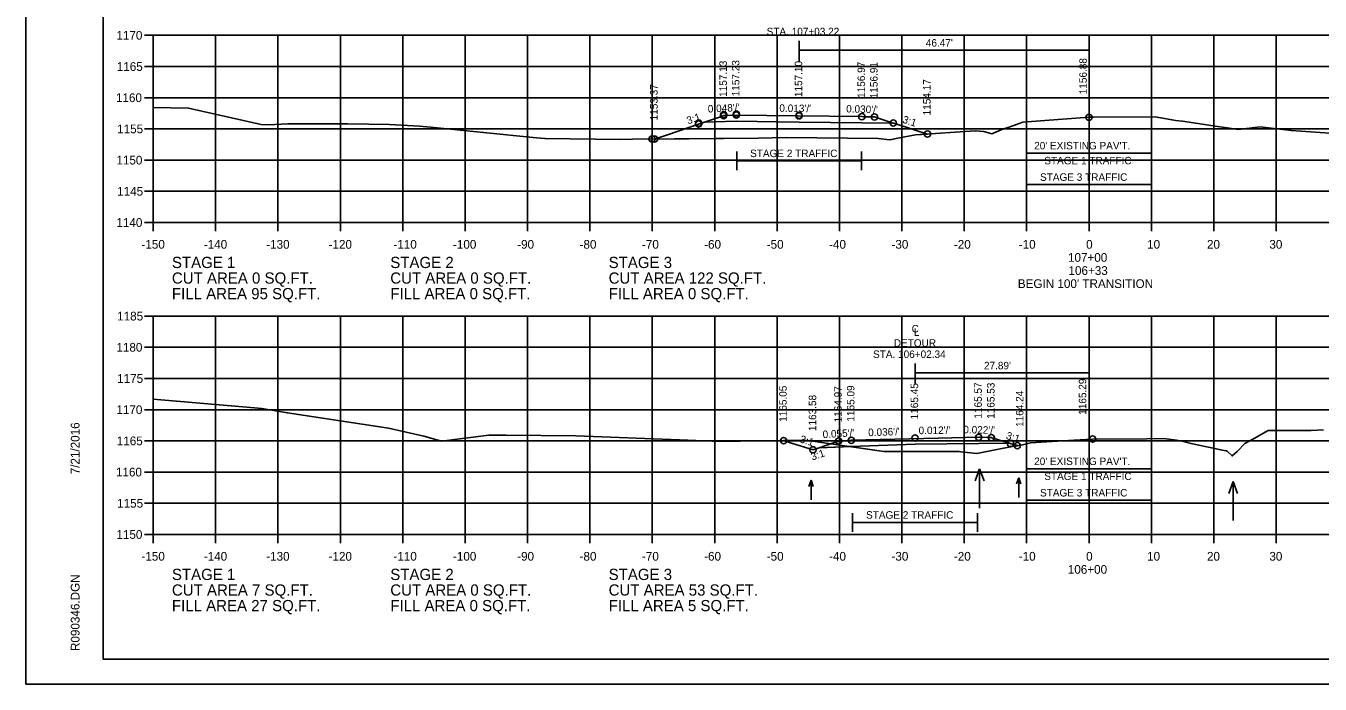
# Model space of a CAD drawing. Extents: x 1368971 to 1374497, y 378717 to 381839.
# Drawn here: x 1370882.3 to 1371089.8, y 378930.4 to 379035.9 of the extents above; entities that cross this region are included whole.
import ezdxf

# ---------------------------------------------------------------- set-up
doc = ezdxf.new("R2010")
doc.units = 0
for name, color, linetype in [('R_Axis', 7, 'Continuous'), ('R_Axis Annot', 7, 'Continuous'), ('R_Border', 7, 'Continuous'), ('R_Contours', 7, 'Continuous'), ('R_Detour', 7, 'Continuous'), ('R_Detour Annot', 7, 'Continuous'), ('R_Dimension', 7, 'Continuous'), ('R_Exist Surface', 7, 'Continuous'), ('R_Grid', 7, 'Continuous'), ('R_No Plot', 7, 'Continuous'), ('R_Water Annot', 7, 'Continuous'), ('R_Xsect Elev', 7, 'Continuous')]:
    doc.layers.add(name, color=color, linetype=linetype)

msp = doc.modelspace()

# ---------------------------------------------------------------- linework, layer by layer
at = {"layer": 'R_Axis'}
for p, q in [((1370901.31, 379034.4), (1370902.71, 379034.4)), ((1370902.71, 379004.4), (1370902.71, 379034.4)), ((1370901.31, 379029.4), (1370902.71, 379029.4)), ((1370901.31, 379024.4), (1370902.71, 379024.4)), ((1370901.31, 379019.4), (1370902.71, 379019.4)), ((1370901.31, 379014.4), (1370902.71, 379014.4)), ((1370901.31, 379009.4), (1370902.71, 379009.4)), ((1370901.31, 379004.4), (1370902.71, 379004.4)), ((1370902.71, 379004.4), (1371202.71, 379004.4)), ((1370902.71, 379003), (1370902.71, 379004.4)), ((1370912.71, 379003), (1370912.71, 379004.4)), ((1370922.71, 379003), (1370922.71, 379004.4)), ((1370932.71, 379003), (1370932.71, 379004.4)), ((1370942.71, 379003), (1370942.71, 379004.4)), ((1370952.71, 379003), (1370952.71, 379004.4)), ((1370962.71, 379003), (1370962.71, 379004.4)), ((1370972.71, 379003), (1370972.71, 379004.4)), ((1370982.71, 379003), (1370982.71, 379004.4)), ((1370992.71, 379003), (1370992.71, 379004.4)), ((1371002.71, 379003), (1371002.71, 379004.4)), ((1371012.71, 379003), (1371012.71, 379004.4)), ((1371022.71, 379003), (1371022.71, 379004.4)), ((1371032.71, 379003), (1371032.71, 379004.4)), ((1371042.71, 379003), (1371042.71, 379004.4)), ((1371052.71, 379003), (1371052.71, 379004.4)), ((1371062.71, 379003), (1371062.71, 379004.4)), ((1371072.71, 379003), (1371072.71, 379004.4)), ((1371082.71, 379003), (1371082.71, 379004.4)), ((1370901.31, 378989.4), (1370902.71, 378989.4)), ((1370902.71, 378954.4), (1370902.71, 378989.4)), ((1370901.31, 378984.4), (1370902.71, 378984.4)), ((1370901.31, 378979.4), (1370902.71, 378979.4)), ((1370901.31, 378974.4), (1370902.71, 378974.4)), ((1370901.31, 378969.4), (1370902.71, 378969.4)), ((1370901.31, 378964.4), (1370902.71, 378964.4)), ((1370901.31, 378959.4), (1370902.71, 378959.4)), ((1370901.31, 378954.4), (1370902.71, 378954.4)), ((1370902.71, 378954.4), (1371202.71, 378954.4)), ((1370902.71, 378953), (1370902.71, 378954.4)), ((1370912.71, 378953), (1370912.71, 378954.4)), ((1370922.71, 378953), (1370922.71, 378954.4)), ((1370932.71, 378953), (1370932.71, 378954.4)), ((1370942.71, 378953), (1370942.71, 378954.4)), ((1370952.71, 378953), (1370952.71, 378954.4)), ((1370962.71, 378953), (1370962.71, 378954.4)), ((1370972.71, 378953), (1370972.71, 378954.4)), ((1370982.71, 378953), (1370982.71, 378954.4)), ((1370992.71, 378953), (1370992.71, 378954.4)), ((1371002.71, 378953), (1371002.71, 378954.4)), ((1371012.71, 378953), (1371012.71, 378954.4)), ((1371022.71, 378953), (1371022.71, 378954.4)), ((1371032.71, 378953), (1371032.71, 378954.4)), ((1371042.71, 378953), (1371042.71, 378954.4)), ((1371052.71, 378953), (1371052.71, 378954.4)), ((1371062.71, 378953), (1371062.71, 378954.4)), ((1371072.71, 378953), (1371072.71, 378954.4)), ((1371082.71, 378953), (1371082.71, 378954.4))]:
    msp.add_line(p, q, dxfattribs=at)
at = {"layer": 'R_Border'}
for p, q in [((1370894.71, 378934.4), (1370894.71, 379139.86)), ((1370894.71, 378934.4), (1370894.71, 378934.4)), ((1371210.89, 378934.4), (1370894.71, 378934.4))]:
    msp.add_line(p, q, dxfattribs=at)
at = {"layer": 'R_Contours'}
for p, q in [((1371026.82, 379018.57), (1371024.84, 379019.21)), ((1371009.44, 378968.3), (1371011.25, 378968.92))]:
    msp.add_line(p, q, dxfattribs=at)
for points in [[(1371024.84, 379019.21), (1371021.42, 379020.31), (1371021.34, 379020.34), (1371019.85, 379020.82), (1371018.32, 379021.31), (1371016.54, 379021.36), (1371016.3, 379021.37), (1371005.96, 379021.49), (1370996.17, 379021.63), (1370994.44, 379021.55), (1370994.16, 379021.53), (1370993.8, 379021.41), (1370991.08, 379020.49), (1370990.23, 379020.2), (1370990.13, 379020.17), (1370985.14, 379018.47), (1370983.06, 379017.77)], [(1370983.06, 379017.77), (1370999.69, 379017.91), (1371004.16, 379018), (1371018.92, 379017.89), (1371020.8, 379017.63), (1371022.09, 379017.9), (1371024.88, 379018.45), (1371026.82, 379018.57)], [(1371011.25, 378968.92), (1371007.7, 378969.45), (1371004.26, 378969.46), (1371003.75, 378969.45), (1371005.01, 378969.05), (1371008.48, 378967.97), (1371008.6, 378968.01), (1371009.44, 378968.3)], [(1371011.25, 378968.92), (1371009.44, 378968.3), (1371014.32, 378968.48)], [(1371041.23, 378968.64), (1371040.23, 378968.95), (1371040.13, 378968.98), (1371039.97, 378969.03), (1371039.94, 378969.04), (1371037.15, 378969.9), (1371037.07, 378969.93), (1371037.02, 378969.93), (1371036.43, 378969.94), (1371035.13, 378969.97), (1371035.03, 378969.97), (1371028.56, 378969.82), (1371014.61, 378969.49), (1371014.38, 378969.47), (1371012.57, 378969.37), (1371011.58, 378969.03), (1371011.25, 378968.92)], [(1371014.32, 378968.48), (1371019.81, 378967.71), (1371030.61, 378967.7), (1371031.88, 378967.69), (1371032.19, 378967.67), (1371034.74, 378967.36), (1371038.76, 378968.16), (1371041.04, 378968.6), (1371041.23, 378968.63)], [(1371041.23, 378968.63), (1371041.23, 378968.64)]]:
    msp.add_lwpolyline(points, dxfattribs=at)
for points in [[(1370983.06, 379017.77), (1370999.69, 379017.91), (1371004.16, 379018), (1371018.92, 379017.89), (1371020.8, 379017.63), (1371022.09, 379017.9), (1371024.88, 379018.45), (1371026.82, 379018.57), (1371024.84, 379019.21), (1371021.42, 379020.31), (1371016.3, 379020.37), (1371006.24, 379020.5), (1370996.17, 379020.63), (1370991.08, 379020.49), (1370990.23, 379020.2), (1370990.13, 379020.17), (1370985.14, 379018.47)], [(1371003.75, 378969.45), (1371003.75, 378969.45), (1371004.26, 378969.46), (1371007.7, 378969.45), (1371013.51, 378968.59), (1371014.32, 378968.48), (1371009.44, 378968.3), (1371008.6, 378968.01), (1371008.48, 378967.97), (1371005.01, 378969.05)], [(1371014.32, 378968.48), (1371019.81, 378967.71), (1371030.61, 378967.7), (1371031.88, 378967.69), (1371032.19, 378967.67), (1371034.74, 378967.36), (1371038.76, 378968.16), (1371041.04, 378968.6), (1371041.23, 378968.63), (1371041.23, 378968.64), (1371040.23, 378968.95), (1371040.13, 378968.98), (1371039.97, 378969.03), (1371039.94, 378969.04), (1371035.03, 378968.97), (1371024.82, 378968.85), (1371014.61, 378968.49)]]:
    msp.add_lwpolyline(points, close=True, dxfattribs=at)
at = {"layer": 'R_Detour'}
for points in [[(1370983.06, 379017.77), (1370985.14, 379018.47), (1370990.13, 379020.17), (1370990.23, 379020.2), (1370991.08, 379020.49), (1370993.8, 379021.41), (1370994.16, 379021.53), (1370994.44, 379021.55), (1370996.17, 379021.63), (1371005.96, 379021.49), (1371016.3, 379021.37), (1371016.54, 379021.36), (1371018.32, 379021.31), (1371019.85, 379020.82), (1371021.34, 379020.34), (1371021.35, 379020.33), (1371021.42, 379020.31), (1371024.84, 379019.21), (1371026.82, 379018.57)], [(1370991.08, 379020.49), (1370996.17, 379020.63), (1371006.24, 379020.5), (1371016.3, 379020.37), (1371021.42, 379020.31)], [(1371003.75, 378969.45), (1371005.01, 378969.05), (1371008.48, 378967.97), (1371008.6, 378968.01), (1371009.44, 378968.3), (1371011.58, 378969.03), (1371012.57, 378969.37), (1371014.38, 378969.47), (1371014.61, 378969.49), (1371028.56, 378969.82), (1371035.03, 378969.97), (1371035.13, 378969.97), (1371036.43, 378969.94), (1371037.02, 378969.93), (1371037.07, 378969.93), (1371037.15, 378969.9), (1371039.94, 378969.04), (1371039.97, 378969.03), (1371040.13, 378968.98), (1371040.23, 378968.95), (1371041.23, 378968.64)], [(1371009.44, 378968.3), (1371014.61, 378968.49), (1371024.82, 378968.85), (1371035.03, 378968.97), (1371039.94, 378969.04)]]:
    msp.add_lwpolyline(points, dxfattribs=at)
at = {"layer": 'R_Dimension'}
for p, q in [((1371006.24, 379030.2), (1371006.24, 379033.5)), ((1371052.71, 379030.2), (1371052.71, 379033.5)), ((1371042.71, 379014.02), (1371042.71, 379017.02)), ((1371062.71, 379014.02), (1371062.71, 379017.02)), ((1370996.24, 379012.78), (1370996.24, 379015.78)), ((1370996.24, 379014.28), (1371016.24, 379014.28)), ((1371016.24, 379012.78), (1371016.24, 379015.78)), ((1371042.71, 379015.52), (1371062.71, 379015.52)), ((1371042.71, 379008.98), (1371042.71, 379011.98)), ((1371062.71, 379008.98), (1371062.71, 379011.98)), ((1371042.71, 379010.48), (1371062.71, 379010.48)), ((1371024.82, 378978.48), (1371024.82, 378981.78)), ((1371052.71, 378978.48), (1371052.71, 378981.78)), ((1371042.71, 378963.43), (1371042.71, 378966.43)), ((1371062.71, 378963.43), (1371062.71, 378966.43)), ((1371042.71, 378964.93), (1371062.71, 378964.93)), ((1371042.71, 378958.39), (1371042.71, 378961.39)), ((1371062.71, 378958.39), (1371062.71, 378961.39)), ((1371042.71, 378959.89), (1371062.71, 378959.89)), ((1371014.82, 378954.83), (1371014.82, 378957.83)), ((1371014.82, 378956.33), (1371034.82, 378956.33)), ((1371034.82, 378954.83), (1371034.82, 378957.83))]:
    msp.add_line(p, q, dxfattribs=at)
for points in [[(1371006.24, 379032), (1371052.71, 379032)], [(1371024.82, 378980.28), (1371052.71, 378980.28)]]:
    msp.add_lwpolyline(points, dxfattribs=at)
at = {"layer": 'R_Exist Surface'}
for points in [[(1370902.71, 379022.85), (1370908.39, 379022.74), (1370919.54, 379020.2), (1370920, 379020.12), (1370921.19, 379020.05), (1370924.31, 379020.19), (1370933.91, 379020.22), (1370940.56, 379020.13), (1370945.4, 379019.82), (1370947.18, 379019.68), (1370964.16, 379017.99), (1370965.41, 379017.86), (1370965.51, 379017.86), (1370977.6, 379017.69), (1370979.51, 379017.74), (1370999.69, 379017.91), (1371004.16, 379018), (1371018.92, 379017.89), (1371020.8, 379017.63), (1371022.09, 379017.9), (1371024.88, 379018.45), (1371034.45, 379019.08), (1371035.84, 379019), (1371037.15, 379018.62), (1371039, 379019.42), (1371039.73, 379019.63), (1371041.5, 379020.27), (1371042.11, 379020.5), (1371042.78, 379020.55), (1371052.71, 379021.27), (1371053.42, 379021.28), (1371063.3, 379021.33), (1371065.13, 379021.02), (1371066.58, 379020.77), (1371067.67, 379020.62), (1371073.31, 379019.8), (1371074.08, 379019.69), (1371076.66, 379019.28), (1371080.17, 379019.72), (1371085.13, 379019.14), (1371091.32, 379018.7)], [(1370902.71, 378976.09), (1370918.93, 378974.72), (1370920.1, 378974.61), (1370924.23, 378973.87), (1370940.44, 378971.43), (1370946.07, 378970.18), (1370948.91, 378969.38), (1370956.49, 378970.34), (1370957.72, 378970.34), (1370959.28, 378970.33), (1370970.43, 378970.19), (1370987.08, 378969.57), (1370992.37, 378969.36), (1370996.86, 378969.35), (1371004.26, 378969.46), (1371007.7, 378969.45), (1371013.51, 378968.59), (1371019.81, 378967.71), (1371030.61, 378967.7), (1371031.88, 378967.69), (1371032.19, 378967.67), (1371034.74, 378967.36), (1371038.76, 378968.16), (1371041.04, 378968.6), (1371041.83, 378968.74), (1371043.33, 378969.08), (1371050.29, 378969.51), (1371053.29, 378969.69), (1371061.9, 378969.75), (1371064.65, 378969.76), (1371066.74, 378969.49), (1371067.61, 378969.37), (1371069.32, 378968.93), (1371072.86, 378968.19), (1371074.05, 378967.91), (1371074.75, 378967.8), (1371074.85, 378967.76), (1371075.64, 378967), (1371076.46, 378967.7), (1371077.68, 378968.98), (1371079.09, 378969.72), (1371081.45, 378971.08), (1371088.31, 378971.06), (1371090.3, 378971.15)]]:
    msp.add_lwpolyline(points, dxfattribs=at)
at = {"layer": 'R_Grid'}
for p, q in [((1370902.71, 379034.4), (1371202.71, 379034.4)), ((1370902.71, 379004.4), (1370902.71, 379034.4)), ((1370912.71, 379004.4), (1370912.71, 379034.4)), ((1370922.71, 379004.4), (1370922.71, 379034.4)), ((1370932.71, 379004.4), (1370932.71, 379034.4)), ((1370942.71, 379004.4), (1370942.71, 379034.4)), ((1370952.71, 379004.4), (1370952.71, 379034.4)), ((1370962.71, 379004.4), (1370962.71, 379034.4)), ((1370972.71, 379004.4), (1370972.71, 379034.4)), ((1370982.71, 379004.4), (1370982.71, 379034.4)), ((1370992.71, 379004.4), (1370992.71, 379034.4)), ((1371002.71, 379004.4), (1371002.71, 379034.4)), ((1371012.71, 379004.4), (1371012.71, 379034.4)), ((1371022.71, 379004.4), (1371022.71, 379034.4)), ((1371032.71, 379004.4), (1371032.71, 379034.4)), ((1371042.71, 379004.4), (1371042.71, 379034.4)), ((1371052.71, 379004.4), (1371052.71, 379034.4)), ((1371062.71, 379004.4), (1371062.71, 379034.4)), ((1371072.71, 379004.4), (1371072.71, 379034.4)), ((1371082.71, 379004.4), (1371082.71, 379034.4)), ((1370902.71, 379029.4), (1371202.71, 379029.4)), ((1370902.71, 379024.4), (1371202.71, 379024.4)), ((1370902.71, 379019.4), (1371202.71, 379019.4)), ((1370902.71, 379014.4), (1371202.71, 379014.4)), ((1370902.71, 379009.4), (1371202.71, 379009.4)), ((1370902.71, 379004.4), (1371202.71, 379004.4)), ((1370902.71, 378989.4), (1371202.71, 378989.4)), ((1370902.71, 378954.4), (1370902.71, 378989.4)), ((1370912.71, 378954.4), (1370912.71, 378989.4)), ((1370922.71, 378954.4), (1370922.71, 378989.4)), ((1370932.71, 378954.4), (1370932.71, 378989.4)), ((1370942.71, 378954.4), (1370942.71, 378989.4)), ((1370952.71, 378954.4), (1370952.71, 378989.4)), ((1370962.71, 378954.4), (1370962.71, 378989.4)), ((1370972.71, 378954.4), (1370972.71, 378989.4)), ((1370982.71, 378954.4), (1370982.71, 378989.4)), ((1370992.71, 378954.4), (1370992.71, 378989.4)), ((1371002.71, 378954.4), (1371002.71, 378989.4)), ((1371012.71, 378954.4), (1371012.71, 378989.4)), ((1371022.71, 378954.4), (1371022.71, 378989.4)), ((1371032.71, 378954.4), (1371032.71, 378989.4)), ((1371042.71, 378954.4), (1371042.71, 378989.4)), ((1371052.71, 378954.4), (1371052.71, 378989.4)), ((1371062.71, 378954.4), (1371062.71, 378989.4)), ((1371072.71, 378954.4), (1371072.71, 378989.4)), ((1371082.71, 378954.4), (1371082.71, 378989.4)), ((1370902.71, 378984.4), (1371202.71, 378984.4)), ((1370902.71, 378979.4), (1371202.71, 378979.4)), ((1370902.71, 378974.4), (1371202.71, 378974.4)), ((1370902.71, 378969.4), (1371202.71, 378969.4)), ((1370902.71, 378964.4), (1371202.71, 378964.4)), ((1370902.71, 378959.4), (1371202.71, 378959.4)), ((1370902.71, 378954.4), (1371202.71, 378954.4))]:
    msp.add_line(p, q, dxfattribs=at)
at = {"layer": 'R_No Plot'}
msp.add_line((1370882.31, 378930.42), (1371215.64, 378930.42), dxfattribs=at)
for points in [[(1370882.3, 379143.75), (1371215.64, 379143.75), (1371215.64, 378930.42), (1370882.3, 378930.42)], [(1371128.63, 379139.86), (1371128.63, 379129.98), (1371164.36, 379129.98), (1371164.36, 379127.06), (1371187.56, 379127.06), (1371187.56, 379102.73), (1371210.89, 379102.73), (1371210.89, 378934.4), (1370894.71, 378934.4), (1370894.71, 379139.86)]]:
    msp.add_lwpolyline(points, close=True, dxfattribs=at)
for centre in [(1370996.17, 379021.78), (1370990.13, 379020.32), (1370990.13, 379020.17), (1370994.16, 379021.69), (1370994.16, 379021.53), (1370996.17, 379021.63), (1371006.24, 379021.57), (1371006.24, 379021.5), (1371016.3, 379021.37), (1371016.3, 379021.37), (1371018.32, 379021.31), (1371018.32, 379021.31), (1371021.34, 379020.34), (1371021.34, 379020.34), (1371052.71, 379021.27), (1370982.65, 379017.77), (1370983.06, 379017.77), (1371026.82, 379018.57), (1371026.82, 379018.57), (1371035.03, 378969.97), (1371035.03, 378969.97), (1371037.07, 378969.93), (1371037.07, 378969.93), (1371003.75, 378969.45), (1371003.75, 378969.45), (1371008.48, 378967.97), (1371008.48, 378967.97), (1371012.57, 378969.37), (1371012.57, 378969.37), (1371014.61, 378969.49), (1371014.61, 378969.49), (1371024.82, 378969.85), (1371024.82, 378969.85), (1371040.13, 378968.98), (1371040.13, 378968.98), (1371041.23, 378968.64), (1371041.23, 378968.64), (1371053.29, 378969.69)]:
    msp.add_circle(centre, 0.5, dxfattribs=at)
at = {"layer": 'R_Water Annot'}
for p, q in [((1371035.18, 378964.91), (1371034.48, 378962.98)), ((1371035.18, 378958.62), (1371035.18, 378964.91)), ((1371035.18, 378964.91), (1371035.88, 378962.98)), ((1371008.16, 378963.08), (1371007.81, 378962.11)), ((1371008.16, 378959.93), (1371008.16, 378963.08)), ((1371008.16, 378963.08), (1371008.51, 378962.11)), ((1371041.44, 378963.48), (1371041.09, 378962.52)), ((1371041.44, 378960.34), (1371041.44, 378963.48)), ((1371041.44, 378963.48), (1371041.79, 378962.52)), ((1371075.81, 378962.91), (1371075.11, 378960.99)), ((1371075.81, 378956.63), (1371075.81, 378962.91)), ((1371075.81, 378962.91), (1371076.51, 378960.99))]:
    msp.add_line(p, q, dxfattribs=at)

# ---------------------------------------------------------------- texts
at = {"layer": 'R_Axis'}
for p in [(1370902.71, 379004.4), (1370902.71, 378954.4)]:
    msp.add_text('-', height=0.0001, dxfattribs=at).set_placement(p)
at = {"layer": 'R_Axis Annot'}
for s, height, p in [('1170', 1.4, (1370896.81, 379033.7)), ('1165', 1.4, (1370896.87, 379028.7)), ('1160', 1.4, (1370896.74, 379023.7)), ('1155', 1.4, (1370896.93, 379018.7)), ('1150', 1.4, (1370896.81, 379013.7)), ('1145', 1.4, (1370896.93, 379008.7)), ('1140', 1.4, (1370896.81, 379003.7)), ('-150', 1.4, (1370900.82, 379000.2)), ('-140', 1.4, (1370910.82, 379000.2)), ('-130', 1.4, (1370920.82, 379000.2)), ('-120', 1.4, (1370930.82, 379000.2)), ('-110', 1.4, (1370941.21, 379000.2)), ('-100', 1.4, (1370950.76, 379000.2)), ('-90', 1.4, (1370961.05, 379000.2)), ('-80', 1.4, (1370971.05, 379000.2)), ('-70', 1.4, (1370981.05, 379000.2)), ('-60', 1.4, (1370991.02, 379000.2)), ('-50', 1.4, (1371001.05, 379000.2)), ('-40', 1.4, (1371011.05, 379000.2)), ('-30', 1.4, (1371021.05, 379000.2)), ('-20', 1.4, (1371031.05, 379000.2)), ('-10', 1.4, (1371041.45, 379000.2)), ('0', 1.4, (1371052.25, 379000.2)), ('10', 1.4, (1371062.02, 379000.2)), ('20', 1.4, (1371071.62, 379000.2)), ('30', 1.4, (1371081.62, 379000.2)), ('107+00', 1.4, (1371049.34, 378998.1)), ('STAGE 1', 1.8, (1370905.71, 378997.1)), ('STAGE 2', 1.8, (1370940.71, 378997.1)), ('STAGE 3', 1.8, (1370975.71, 378997.1)), ('106+33', 1.4, (1371049.42, 378996)), ('CUT AREA 0 SQ.FT.', 1.8, (1370905.71, 378994.6)), ('CUT AREA 0 SQ.FT.', 1.8, (1370940.71, 378994.6)), ('CUT AREA 122 SQ.FT.', 1.8, (1370975.71, 378994.6)), ("BEGIN 100' TRANSITION", 1.4, (1371041.3, 378993.9)), ('FILL AREA 95 SQ.FT.', 1.8, (1370905.71, 378992.1)), ('FILL AREA 0 SQ.FT.', 1.8, (1370940.71, 378992.1)), ('FILL AREA 0 SQ.FT.', 1.8, (1370975.71, 378992.1)), ('1185', 1.4, (1370896.93, 378988.7)), ('1180', 1.4, (1370896.81, 378983.7)), ('1175', 1.4, (1370896.93, 378978.7)), ('1170', 1.4, (1370896.81, 378973.7)), ('1165', 1.4, (1370896.87, 378968.7)), ('1160', 1.4, (1370896.74, 378963.7)), ('1155', 1.4, (1370896.93, 378958.7)), ('1150', 1.4, (1370896.81, 378953.7)), ('-150', 1.4, (1370900.82, 378950.2)), ('-140', 1.4, (1370910.82, 378950.2)), ('-130', 1.4, (1370920.82, 378950.2)), ('-120', 1.4, (1370930.82, 378950.2)), ('-110', 1.4, (1370941.21, 378950.2)), ('-100', 1.4, (1370950.76, 378950.2)), ('-90', 1.4, (1370961.05, 378950.2)), ('-80', 1.4, (1370971.05, 378950.2)), ('-70', 1.4, (1370981.05, 378950.2)), ('-60', 1.4, (1370991.02, 378950.2)), ('-50', 1.4, (1371001.05, 378950.2)), ('-40', 1.4, (1371011.05, 378950.2)), ('-30', 1.4, (1371021.05, 378950.2)), ('-20', 1.4, (1371031.05, 378950.2)), ('-10', 1.4, (1371041.45, 378950.2)), ('0', 1.4, (1371052.25, 378950.2)), ('10', 1.4, (1371062.02, 378950.2)), ('20', 1.4, (1371071.62, 378950.2)), ('30', 1.4, (1371081.62, 378950.2)), ('STAGE 1', 1.8, (1370905.71, 378947.1)), ('STAGE 2', 1.8, (1370940.71, 378947.1)), ('STAGE 3', 1.8, (1370975.71, 378947.1)), ('106+00', 1.4, (1371049.31, 378948.1)), ('CUT AREA 7 SQ.FT.', 1.8, (1370905.71, 378944.6)), ('CUT AREA 0 SQ.FT.', 1.8, (1370940.71, 378944.6)), ('CUT AREA 53 SQ.FT.', 1.8, (1370975.71, 378944.6)), ('FILL AREA 27 SQ.FT.', 1.8, (1370905.71, 378942.1)), ('FILL AREA 0 SQ.FT.', 1.8, (1370940.71, 378942.1)), ('FILL AREA 5 SQ.FT.', 1.8, (1370975.71, 378942.1))]:
    msp.add_text(s, height=height, dxfattribs=at).set_placement(p)
at = {"layer": 'R_Border'}
for s, p in [('7/21/2016', (1370890.9, 378964.04)), ('R090346.DGN', (1370890.9, 378935.72))]:
    msp.add_text(s, height=1.4, rotation=90, dxfattribs=at).set_placement(p)
at = {"layer": 'R_Detour Annot'}
for s, rotation, p in [('1157.13', 90, (1370994.66, 379024.53)), ('1157.23', 90, (1370996.67, 379024.63)), ('1157.10', 90, (1371006.74, 379024.5)), ('1156.97', 90, (1371016.8, 379024.37)), ('1156.91', 90, (1371018.82, 379024.31)), ('1153.37', 90, (1370983.56, 379020.77)), ('1154.17', 90, (1371027.32, 379021.57)), ("0.048'/'", 2.7408, (1370991.63, 379022.01)), ("0.013'/'", 359.2581, (1371003.07, 379022.14)), ("0.030'/'", 358.2561, (1371013.77, 379022.05)), ('3:1', 18.7357, (1370988.45, 379020.12)), ('3:1', 342.1755, (1371022.72, 379020.42)), ('1165.05', 90, (1371004.25, 378972.45)), ('1163.58', 90, (1371008.98, 378970.97)), ('1164.97', 90, (1371013.07, 378972.37)), ('1165.09', 90, (1371015.11, 378972.49)), ('1165.45', 90, (1371025.32, 378972.85)), ('1165.57', 90, (1371035.53, 378972.97)), ('1165.53', 90, (1371037.57, 378972.93)), ('1164.24', 90, (1371042.2, 378971.64)), ("0.055'/'", 3.1547, (1371010.04, 378969.84)), ("0.036'/'", 2.0345, (1371017.33, 378970.14)), ("0.012'/'", 0.6838, (1371025.4, 378970.47)), ("0.022'/'", 358.735, (1371032.55, 378970.63)), ('3:1', 342.8082, (1371039.3, 378969.76)), ('3:1', 342.746, (1371006.26, 378969.19)), ('3:1', 18.9022, (1371008.36, 378966.24))]:
    msp.add_text(s, height=1.2, rotation=rotation, dxfattribs=at).set_placement(p)
at = {"layer": 'R_Dimension'}
for s, p in [('STA. 107+03.22', (1371001.04, 379034.41)), ("46.47'", (1371026.55, 379032.59)), ('STAGE 2 TRAFFIC', (1370998.39, 379014.88)), ("20' EXISTING PAV'T.", (1371043.92, 379016.12)), ('STAGE 1 TRAFFIC', (1371045.54, 379013.72)), ('STAGE 3 TRAFFIC', (1371044.86, 379011.08)), ('C', (1371024.28, 378986.78)), ('L', (1371024.64, 378986.22)), ('DETOUR', (1371021.42, 378984.49)), ('STA. 106+02.34', (1371018.09, 378982.69)), ("27.89'", (1371035.87, 378980.87)), ("20' EXISTING PAV'T.", (1371043.92, 378965.53)), ('STAGE 1 TRAFFIC', (1371045.54, 378963.13)), ('STAGE 3 TRAFFIC', (1371044.86, 378960.49)), ('STAGE 2 TRAFFIC', (1371016.97, 378956.93))]:
    msp.add_text(s, height=1.2, dxfattribs=at).set_placement(p)
at = {"layer": 'R_Xsect Elev'}
for s, p in [('1156.88', (1371052.35, 379024.95)), ('1165.29', (1371052.27, 378973.58))]:
    msp.add_text(s, height=1.2, rotation=90, dxfattribs=at).set_placement(p)

doc.saveas('drawing.dxf')
